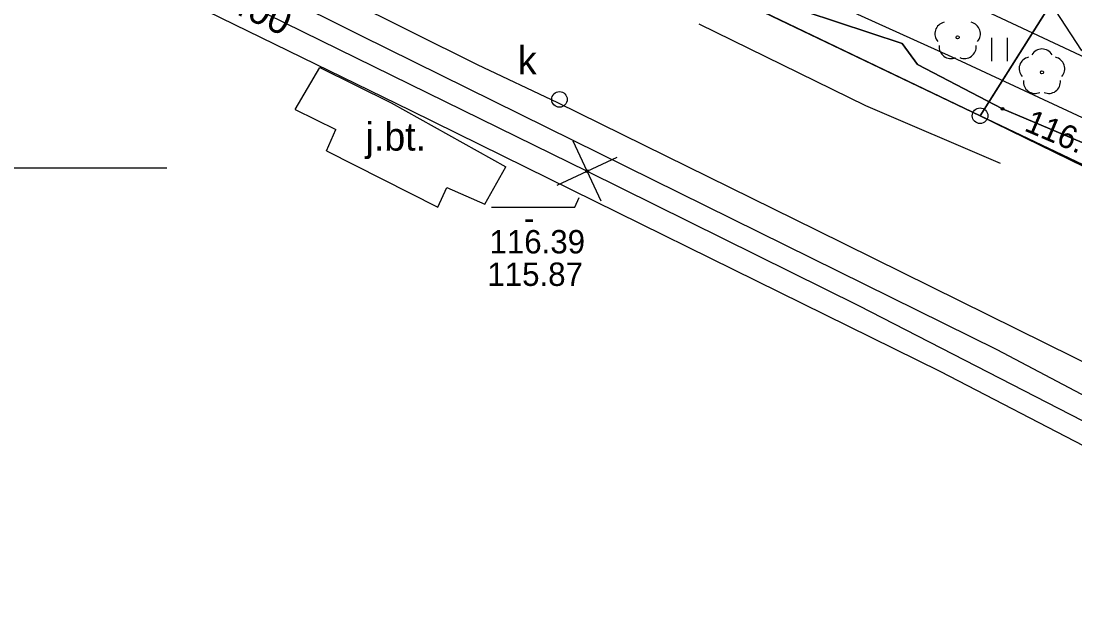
# Model space of a CAD drawing. Extents: x 6434771 to 6436222, y 5663454 to 5664782.
# Drawn here: x 6435500.32 to 6435534.16, y 5663685.82 to 5663704.72 of the extents above; entities that cross this region are included whole.
import ezdxf

# ---------------------------------------------------------------- set-up
doc = ezdxf.new("R2010")
doc.units = 0
for name, color, linetype in [('Warstwa 1', 7, 'Continuous'), ('Warstwa 10', 7, 'Continuous'), ('Warstwa 11', 7, 'Continuous'), ('Warstwa 12', 7, 'Continuous'), ('Warstwa 13', 7, 'Continuous'), ('Warstwa 14', 7, 'Continuous'), ('Warstwa 19', 7, 'Continuous'), ('Warstwa 2', 7, 'Continuous'), ('Warstwa 4', 7, 'Continuous'), ('Warstwa 5', 7, 'Continuous'), ('Warstwa 6', 7, 'Continuous'), ('Warstwa 63', 7, 'Continuous'), ('Warstwa 7', 7, 'Continuous'), ('Warstwa 8', 7, 'Continuous')]:
    doc.layers.add(name, color=color, linetype=linetype)

msp = doc.modelspace()

# ---------------------------------------------------------------- linework, layer by layer
at = {"layer": 'Warstwa 1'}
for p, q in [((6435473.15, 5663729.463), (6435531.111, 5663701.684)), ((6435473.15, 5663729.463), (6435531.111, 5663701.684)), ((6435531.111, 5663701.684), (6435548.772, 5663729.662)), ((6435531.111, 5663701.684), (6435548.772, 5663729.662)), ((6435531.111, 5663701.684), (6435595.767, 5663670.923)), ((6435531.111, 5663701.684), (6435595.767, 5663670.923))]:
    msp.add_line(p, q, dxfattribs=at)
at = {"layer": 'Warstwa 10'}
for points in [[(6435566.497, 5663690.567), (6435562.903, 5663691.858), (6435557.336, 5663693.882), (6435548.025, 5663697.266), (6435543.039, 5663699.531), (6435535.54, 5663702.839), (6435534.748, 5663703.456), (6435534.366, 5663703.791), (6435532.04, 5663707.376), (6435529.501, 5663710.978), (6435526.518, 5663712.53), (6435515.716, 5663717.944), (6435508.085, 5663721.696), (6435503.376, 5663724.124), (6435495.885, 5663728.039), (6435489.548, 5663731.444), (6435486.344, 5663733.053), (6435483.124, 5663734.739), (6435470.222, 5663741.239)], [(6435493.96, 5663720.3), (6435503.33, 5663715.63), (6435506.61, 5663714.77), (6435509.89, 5663713.92), (6435513.88, 5663712.65), (6435516.64, 5663711.07), (6435519, 5663708.98), (6435521.37, 5663706.89), (6435525.5, 5663705.03), (6435528.61, 5663704.01), (6435529.1, 5663703.33), (6435531.83, 5663701.91), (6435534.87, 5663700.62), (6435537.9, 5663699.33), (6435544.83, 5663696.46), (6435551.76, 5663693.6), (6435559.974, 5663690.645)], [(6435560.9, 5663690.634), (6435558.136, 5663691.772), (6435552.217, 5663694.104), (6435548.725, 5663695.511), (6435546.475, 5663696.372), (6435543.449, 5663697.594), (6435538.827, 5663699.502), (6435535.163, 5663701.269), (6435530.212, 5663703.563), (6435522.384, 5663707.121), (6435520.082, 5663708.172), (6435518.396, 5663708.892), (6435518.076, 5663709.165), (6435517.062, 5663709.85), (6435513.283, 5663712.365), (6435512.665, 5663712.426), (6435511.672, 5663712.599), (6435509.746, 5663713.538), (6435503.975, 5663716.349), (6435500.176, 5663718.145)]]:
    msp.add_lwpolyline(points, dxfattribs=at)
msp.add_circle((6435531.111, 5663701.684), 0.25, dxfattribs=at)
msp.add_circle((6435531.111, 5663701.684), 0.25, dxfattribs=at)
msp.add_circle((6435531.111, 5663701.684), 0.25, dxfattribs=at)
at = {"layer": 'Warstwa 11'}
for centre in [(6435530.392, 5663704.202), (6435533.098, 5663703.08)]:
    msp.add_circle(centre, 0.05, dxfattribs=at)
for centre, start, end in [((6435530.035, 5663704.318), 102.1471, 221.8529), ((6435530.749, 5663704.318), 318.1471, 77.8529), ((6435530.172, 5663703.899), 174.1471, 293.8529), ((6435530.612, 5663703.899), 246.1471, 5.8529), ((6435533.098, 5663703.455), 30.1471, 149.8529), ((6435532.741, 5663703.196), 102.1471, 221.8529), ((6435533.455, 5663703.196), 318.1471, 77.8529), ((6435532.878, 5663702.777), 174.1471, 293.8529), ((6435533.318, 5663702.777), 246.1471, 5.8529)]:
    msp.add_arc(centre, 0.375, start, end, dxfattribs=at)
at = {"layer": 'Warstwa 12'}
for points in [[(6435427.17, 5663739.193), (6435432.168, 5663736.546), (6435445.372, 5663729.491), (6435454.104, 5663724.748), (6435454.879, 5663724.298), (6435455.593, 5663723.943), (6435460.293, 5663721.317), (6435457.82, 5663716.835), (6435470.144, 5663709.632), (6435477.743, 5663720.07), (6435489.973, 5663713.933), (6435503.077, 5663707.484), (6435518.495, 5663699.908), (6435527.213, 5663695.594), (6435536.288, 5663690.931)], [(6435559.974, 5663690.645), (6435551.76, 5663693.6), (6435544.83, 5663696.46), (6435537.9, 5663699.33), (6435534.87, 5663700.62), (6435531.83, 5663701.91), (6435529.1, 5663703.33), (6435528.61, 5663704.01), (6435525.5, 5663705.03), (6435521.37, 5663706.89), (6435519, 5663708.98), (6435516.64, 5663711.07), (6435513.88, 5663712.65), (6435509.89, 5663713.92), (6435506.61, 5663714.77), (6435503.33, 5663715.63), (6435493.96, 5663720.3)], [(6435499.929, 5663718.69), (6435500.35, 5663718.66), (6435500.74, 5663718.74), (6435501.21, 5663718.81), (6435501.68, 5663718.8), (6435502.15, 5663718.69), (6435502.59, 5663718.5), (6435503.3, 5663718.17), (6435532.79, 5663704.35), (6435544.53, 5663698.85), (6435563.579, 5663690.602)]]:
    msp.add_lwpolyline(points, dxfattribs=at)
at = {"layer": 'Warstwa 14'}
msp.add_lwpolyline([(6435515.431, 5663698.746), (6435518.1, 5663698.746), (6435518.238, 5663699.063)], dxfattribs=at)
for centre in [(6435531.83, 5663701.91), (6435518.495, 5663699.908)]:
    msp.add_circle(centre, 0.045, dxfattribs=at)
at = {"layer": 'Warstwa 19'}
for points in [[(6435518.942, 5663698.946), (6435518.048, 5663700.87)], [(6435517.533, 5663699.461), (6435519.457, 5663700.355)]]:
    msp.add_lwpolyline(points, dxfattribs=at)
at = {"layer": 'Warstwa 2'}
msp.add_lwpolyline([(6435557.418, 5663690.676), (6435552.242, 5663692.751), (6435535.116, 5663699.719), (6435531.111, 5663701.684), (6435474.497, 5663728.817)], dxfattribs=at)
at = {"layer": 'Warstwa 4'}
for points in [[(6435522.087, 5663704.632), (6435527.434, 5663702.013)], [(6435527.434, 5663702.013), (6435531.756, 5663700.164)]]:
    msp.add_lwpolyline(points, dxfattribs=at)
msp.add_circle((6435517.609, 5663702.209), 0.25, dxfattribs=at)
at = {"layer": 'Warstwa 5'}
for p, q in [((6435474.497, 5663728.817), (6435531.111, 5663701.684)), ((6435531.493, 5663703.441), (6435531.493, 5663704.191)), ((6435531.993, 5663703.441), (6435531.993, 5663704.191)), ((6435531.111, 5663701.684), (6435535.116, 5663699.719))]:
    msp.add_line(p, q, dxfattribs=at)
at = {"layer": 'Warstwa 6'}
for points in [[(6435557.624, 5663617.186), (6435560.245, 5663620.878), (6435595.767, 5663670.923), (6435531.111, 5663701.684), (6435473.15, 5663729.463), (6435470.997, 5663730.839), (6435385.94, 5663776.469), (6435383.505, 5663771.998), (6435381.775, 5663772.849), (6435379.415, 5663768.737), (6435374.588, 5663771.455), (6435379.471, 5663779.947), (6435341.096, 5663801.352), (6435284.269, 5663833.48), (6435246.778, 5663854.403), (6435242.169, 5663846.309), (6435237.4, 5663848.916), (6435241.929, 5663857.022), (6435210.691, 5663874.851), (6435202.784, 5663879.266), (6435199.977, 5663874.56), (6435180.355, 5663839.798)], [(6435655.306, 5663704.457), (6435634.426, 5663709.389), (6435610.273, 5663715.091), (6435606.104, 5663716.081), (6435585.89, 5663720.915), (6435579.081, 5663722.727), (6435570.839, 5663725.106), (6435563.667, 5663727.503), (6435563.026, 5663724.921), (6435557.022, 5663726.263), (6435551.767, 5663728.426), (6435548.772, 5663729.662), (6435531.111, 5663701.684), (6435595.767, 5663670.923), (6435595.836, 5663671.712), (6435615.388, 5663667.576), (6435705.686, 5663646.602)]]:
    msp.add_lwpolyline(points, dxfattribs=at)
msp.add_lwpolyline([(6435506.094, 5663751.807), (6435502.002, 5663754.167), (6435492.76, 5663760.678), (6435470.997, 5663730.839), (6435473.15, 5663729.463), (6435531.111, 5663701.684), (6435548.772, 5663729.662), (6435548.335, 5663741.528), (6435533.459, 5663736.247), (6435529.689, 5663738.733)], close=True, dxfattribs=at)
at = {"layer": 'Warstwa 63'}
msp.add_line((6435505, 5663700), (6435495, 5663700), dxfattribs=at)
at = {"layer": 'Warstwa 7'}
msp.add_lwpolyline([(6435540.167, 5663690.884), (6435535.969, 5663693.011), (6435525.865, 5663698.012), (6435517.553, 5663702.1), (6435514.978, 5663703.316), (6435504.282, 5663708.647), (6435497.39, 5663712.087), (6435488.419, 5663716.515)], dxfattribs=at)
at = {"layer": 'Warstwa 8'}
for p, q in [((6435509.128, 5663701.887), (6435509.917, 5663703.238)), ((6435509.917, 5663703.238), (6435512.205, 5663702.099)), ((6435512.205, 5663702.099), (6435515.885, 5663700.045)), ((6435509.128, 5663701.887), (6435510.424, 5663701.246)), ((6435510.133, 5663700.563), (6435510.424, 5663701.246)), ((6435510.133, 5663700.563), (6435513.699, 5663698.747)), ((6435515.21, 5663698.848), (6435515.885, 5663700.045)), ((6435513.699, 5663698.747), (6435513.989, 5663699.383)), ((6435513.989, 5663699.383), (6435515.21, 5663698.848))]:
    msp.add_line(p, q, dxfattribs=at)
msp.add_lwpolyline([(6435497.581, 5663709.299), (6435512.812, 5663701.866), (6435529.846, 5663693.475), (6435534.712, 5663690.95), (6435537.82, 5663690.912), (6435531.665, 5663694.167), (6435511.24, 5663704.252), (6435484.456, 5663717.597)], dxfattribs=at)

# ---------------------------------------------------------------- texts
at = {"layer": 'Warstwa 13'}
msp.add_text('2cx400', height=0.9, rotation=334.5214, dxfattribs=at).set_placement((6435505.231, 5663705.899))
at = {"layer": 'Warstwa 14'}
msp.add_text('116.46', height=0.75, rotation=336.9737, dxfattribs=at).set_placement((6435532.495, 5663701.219))
for s, p in [('-', (6435516.471, 5663698.022)), ('116.39', (6435515.362, 5663697.265)), ('115.87', (6435515.295, 5663696.221))]:
    msp.add_text(s, height=0.75, dxfattribs=at).set_placement(p)
at = {"layer": 'Warstwa 5'}
msp.add_text('k', height=0.9, dxfattribs=at).set_placement((6435516.274, 5663703.016))
at = {"layer": 'Warstwa 8'}
msp.add_text('j.bt.', height=0.9, dxfattribs=at).set_placement((6435511.385, 5663700.566))

doc.saveas('drawing.dxf')
